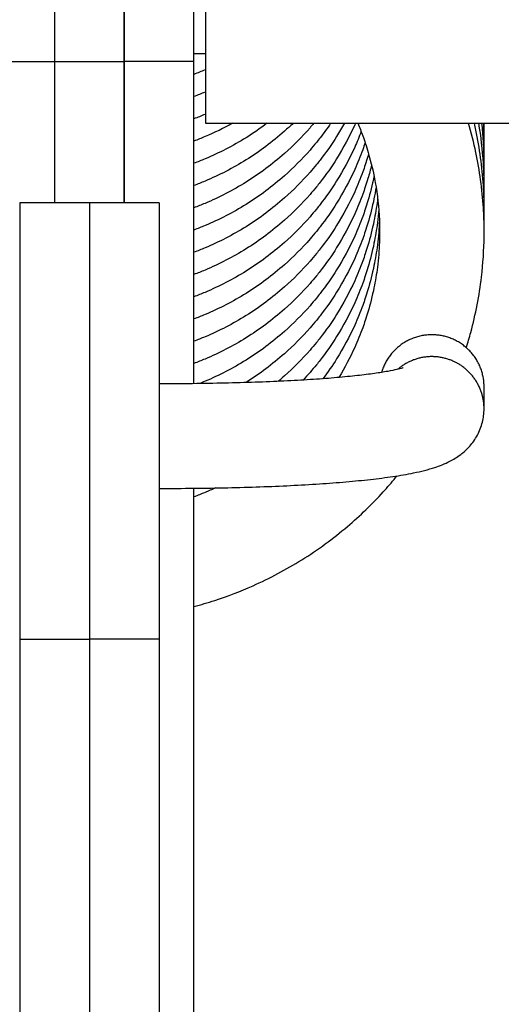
# Model space of a CAD drawing. Header units: inches. Extents: x 0 to 77643, y -44170 to 0.
# Tile 403 of 546: x 76172.6 to 76174.67, y -39496.58 to -39492.34. Entities that reach past the tile are written whole.
import ezdxf

# ---------------------------------------------------------------- set-up
doc = ezdxf.new("R2010")
doc.units = ezdxf.units.IN
doc.header["$MEASUREMENT"] = 0
doc.layers.get('0').update_dxf_attribs({"lineweight": 0})
doc.layers.get('Defpoints').update_dxf_attribs({"lineweight": 0})
doc.layers.add('FAKRO LOFT LADDERS', color=7, linetype='Continuous')
doc.styles.get("Standard").update_dxf_attribs({"font": 'arial.ttf', "width": 0.75})
doc.dimstyles.get("Standard").update_dxf_attribs({"dimtxt": 0.18, "dimasz": 0.18, "dimexe": 0.18, "dimexo": 0.0625, "dimgap": 0.09, "dimtad": 0, "dimtih": 1, "dimtoh": 1, "dimdec": 4, "dimzin": 0, "dimdsep": 46, "dimtxsty": 'Standard', "dimcen": 0.09, "dimadec": 0, "dimazin": 0, "dimtfac": 1, "dimtdec": 4, "dimtofl": 0, "dimtmove": 0, "dimatfit": 3, "dimfxl": 1, "dimtolj": 1, "dimtzin": 0, "dimarcsym": 0})

# ---------------------------------------------------------------- blocks, each defined once
blk = doc.blocks.new('*D1795')
at = {"color": 0, "linetype": 'Continuous', "lineweight": -2}
for p, q in [((76109.99729663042, -39496.40220289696), (76109.99729663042, -39467.3378963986)), ((76178.39729663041, -39496.40220289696), (76178.39729663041, -39467.3378963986)), ((76079.99729663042, -39467.5178963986), (76049.99729663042, -39467.5178963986)), ((76208.39729663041, -39467.5178963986), (76238.39729663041, -39467.5178963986))]:
    blk.add_line(p, q, dxfattribs=at)
at = {"color": 0}
for points in [[(76079.99729663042, -39472.5178963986), (76079.99729663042, -39462.5178963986), (76109.99729663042, -39467.5178963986)], [(76208.39729663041, -39462.5178963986), (76208.39729663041, -39472.5178963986), (76178.39729663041, -39467.5178963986)]]:
    blk.add_solid(points, dxfattribs=at)
at = {"layer": 'Defpoints', "color": 0}
for p in [(76178.39729663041, -39467.5178963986), (76109.99729663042, -39496.46470289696), (76178.39729663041, -39496.46470289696)]:
    blk.add_point(p, dxfattribs=at)
at = {"linetype": 'Continuous', "lineweight": 20, "ltscale": 12, "insert": (76144.19729847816, -39447.5178963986), "char_height": 30, "attachment_point": 5}
blk.add_mtext('\\A1;\\A1;W {}', dxfattribs=at)
blk = doc.blocks.new('A$C6AF374F8')
at = {"layer": 'FAKRO LOFT LADDERS', "color": 7, "linetype": 'Continuous'}
for p, q in [((655.4999993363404, 2826.459266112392), (655.4999993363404, 2808.625567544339)), ((655.4999993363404, 2826.459266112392), (655.4999993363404, 2808.625567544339)), ((658.4999993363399, 2826.459266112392), (658.4999993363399, 2808.625567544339)), ((658.4999993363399, 2808.625567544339), (658.4999993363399, 2826.459266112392)), ((661.4999993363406, 2808.625567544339), (661.4999993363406, 2826.459266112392)), ((661.9999993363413, 2821.95926611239), (661.9999993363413, 2805.959266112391)), ((661.4999993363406, 2808.959266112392), (661.9999993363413, 2808.959266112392)), ((652.4999993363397, 2808.625567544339), (655.4999993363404, 2808.625567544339)), ((655.4999993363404, 2808.625567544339), (658.4999993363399, 2808.625567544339)), ((655.4999993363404, 2808.625567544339), (655.4999993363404, 2802.533983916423)), ((655.4999993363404, 2808.625567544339), (655.4999993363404, 2802.533983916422)), ((658.4999993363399, 2808.625567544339), (658.4999993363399, 2802.533983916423)), ((658.4999993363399, 2802.533983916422), (658.4999993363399, 2808.625567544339)), ((661.4999993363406, 2808.625567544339), (658.4999993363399, 2808.625567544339)), ((661.4999993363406, 2794.758520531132), (661.4999993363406, 2808.625567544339)), ((661.9999993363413, 2805.959266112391), (681.9999993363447, 2805.959266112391)), ((653.9999993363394, 2802.533983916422), (653.9999993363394, 2783.76604026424)), ((656.9999993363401, 2802.533983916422), (653.9999993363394, 2802.533983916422)), ((656.9999993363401, 2802.533983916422), (656.9999993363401, 2783.76604026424)), ((656.9999993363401, 2802.533983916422), (656.9999993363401, 2783.76604026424)), ((659.9999993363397, 2802.533983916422), (656.9999993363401, 2802.533983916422)), ((659.9999993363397, 2802.533983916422), (659.9999993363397, 2783.76604026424)), ((673.9966632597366, 2793.682136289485), (673.9966632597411, 2794.622671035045)), ((661.4999993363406, 2763.037611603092), (661.4999993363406, 2790.258265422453)), ((653.9999993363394, 2783.76604026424), (656.9999993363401, 2783.76604026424)), ((653.9999993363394, 2783.76604026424), (653.9999993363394, 2736.53485841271)), ((656.9999993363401, 2783.76604026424), (656.9999993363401, 2736.53485841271)), ((659.9999993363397, 2783.76604026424), (656.9999993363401, 2783.76604026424)), ((656.9999993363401, 2783.76604026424), (656.9999993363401, 2736.53485841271)), ((659.9999993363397, 2783.76604026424), (659.9999993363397, 2736.53485841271))]:
    blk.add_line(p, q, dxfattribs=at)
for points, knots in [([(662.0000719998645, 2808.264711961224), (661.9940633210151, 2808.262184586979), (661.8288670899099, 2808.192852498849), (661.6620961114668, 2808.127059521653), (661.5000625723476, 2808.066994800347)], [0.6011370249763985, 0.6011370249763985, 0.6011370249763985, 0.6011370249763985, 0.6013887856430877, 0.6080562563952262, 0.6080562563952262, 0.6080562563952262, 0.6080562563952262]), ([(662.0000719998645, 2807.307753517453), (661.994063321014, 2807.30522614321), (661.8288670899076, 2807.235894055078), (661.6620961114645, 2807.17010107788), (661.5000625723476, 2807.110036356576)], [0.6011370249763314, 0.6011370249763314, 0.6011370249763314, 0.6011370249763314, 0.6013887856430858, 0.6080562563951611, 0.6080562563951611, 0.6080562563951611, 0.6080562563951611]), ([(662.0000719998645, 2806.350795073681), (661.9940633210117, 2806.348267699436), (661.8288670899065, 2806.278935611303), (661.6620961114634, 2806.213142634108), (661.5000625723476, 2806.153077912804)], [0.6011370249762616, 0.6011370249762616, 0.6011370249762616, 0.6011370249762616, 0.6013887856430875, 0.6080562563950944, 0.6080562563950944, 0.6080562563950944, 0.6080562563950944]), ([(666.6654153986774, 2805.959283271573), (666.6115975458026, 2805.895067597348), (666.2187822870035, 2805.436044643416), (665.3062431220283, 2804.517418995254), (663.8008003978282, 2803.394747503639), (662.4405274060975, 2802.692408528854), (661.6620961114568, 2802.38530885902), (661.5000625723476, 2802.325244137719)], [0.5255040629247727, 0.5255040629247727, 0.5255040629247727, 0.5255040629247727, 0.5287658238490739, 0.5490171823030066, 0.5757595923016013, 0.6013887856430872, 0.608056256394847, 0.608056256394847, 0.608056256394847, 0.608056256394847]), ([(668.4573773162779, 2805.959267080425), (668.4468185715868, 2805.935520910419), (668.211797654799, 2805.411515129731), (667.7435013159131, 2804.538854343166), (667.1418308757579, 2803.680071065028), (666.7424777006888, 2803.178732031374), (666.2603423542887, 2802.607006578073), (665.3062431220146, 2801.646543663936), (663.8008003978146, 2800.523872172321), (662.4405274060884, 2799.821533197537), (661.6620961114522, 2799.514433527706), (661.5000625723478, 2799.454368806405)], [0.4813646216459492, 0.4813646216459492, 0.4813646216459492, 0.4813646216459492, 0.4823797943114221, 0.5037972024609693, 0.519911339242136, 0.5232152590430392, 0.528765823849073, 0.5490171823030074, 0.5757595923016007, 0.6013887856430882, 0.6080562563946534, 0.6080562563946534, 0.6080562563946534, 0.6080562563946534]), ([(667.3901796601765, 2805.959244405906), (667.2455271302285, 2805.747280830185), (667.0441394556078, 2805.471348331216), (666.7424777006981, 2805.092648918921), (666.2603423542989, 2804.52092346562), (665.3062431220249, 2803.56046055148), (663.8008003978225, 2802.437789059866), (662.4405274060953, 2801.735450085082), (661.6620961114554, 2801.428350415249), (661.5000625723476, 2801.368285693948)], [0.509905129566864, 0.509905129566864, 0.509905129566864, 0.509905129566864, 0.5199113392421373, 0.5232152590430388, 0.5287658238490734, 0.5490171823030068, 0.5757595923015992, 0.6013887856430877, 0.6080562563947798, 0.6080562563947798, 0.6080562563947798, 0.6080562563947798]), ([(667.9802875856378, 2805.959163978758), (667.8744512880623, 2805.76834734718), (667.5533693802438, 2805.224431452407), (667.1418308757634, 2804.637029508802), (666.7424777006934, 2804.135690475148), (666.2603423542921, 2803.563965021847), (665.3062431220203, 2802.603502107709), (663.8008003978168, 2801.480830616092), (662.440527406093, 2800.778491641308), (661.6620961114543, 2800.471391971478), (661.5000625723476, 2800.411327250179)], [0.4952840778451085, 0.4952840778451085, 0.4952840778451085, 0.4952840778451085, 0.5037972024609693, 0.5199113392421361, 0.5232152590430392, 0.5287658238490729, 0.5490171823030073, 0.5757595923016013, 0.601388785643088, 0.6080562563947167, 0.6080562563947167, 0.6080562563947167, 0.6080562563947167]), ([(665.771606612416, 2805.95912624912), (665.6506853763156, 2805.842809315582), (665.0216612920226, 2805.262152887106), (663.8008003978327, 2804.351705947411), (662.4405274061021, 2803.649366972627), (661.6620961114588, 2803.342267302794), (661.5000625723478, 2803.28220258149)], [0.5424941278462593, 0.5424941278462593, 0.5424941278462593, 0.5424941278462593, 0.5490171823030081, 0.5757595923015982, 0.6013887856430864, 0.6080562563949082, 0.6080562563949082, 0.6080562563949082, 0.6080562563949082]), ([(664.6485766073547, 2805.959103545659), (664.3573567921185, 2805.739717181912), (663.5106589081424, 2805.158857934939), (662.4405274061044, 2804.606325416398), (661.6620961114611, 2804.299225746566), (661.5000625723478, 2804.239161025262)], [0.5616100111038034, 0.5616100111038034, 0.5616100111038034, 0.5616100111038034, 0.5757595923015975, 0.6013887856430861, 0.6080562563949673, 0.6080562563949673, 0.6080562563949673, 0.6080562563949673]), ([(663.1689548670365, 2805.959058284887), (662.7842479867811, 2805.747534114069), (662.2323791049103, 2805.48116707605), (661.6620961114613, 2805.256184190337), (661.5000625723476, 2805.196119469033)], [0.5843955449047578, 0.5843955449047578, 0.5843955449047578, 0.5843955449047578, 0.601388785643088, 0.6080562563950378, 0.6080562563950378, 0.6080562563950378, 0.6080562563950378]), ([(668.5621532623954, 2805.959330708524), (668.6363658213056, 2805.782121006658), (668.7474439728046, 2805.4980861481), (668.8943032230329, 2805.076129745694), (669.1013068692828, 2804.414717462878), (669.3585340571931, 2803.322438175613), (669.4850953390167, 2802.17502952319), (669.5031575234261, 2801.316755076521), (669.4904263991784, 2800.634577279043), (669.424399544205, 2799.829769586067), (669.257203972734, 2798.821117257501), (669.0658078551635, 2798.059551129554), (668.8863958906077, 2797.49247606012), (668.7083160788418, 2796.981939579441), (668.3675353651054, 2796.145734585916), (667.9967357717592, 2795.44213787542), (667.7436799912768, 2795.024847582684)], [0.3529282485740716, 0.3529282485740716, 0.3529282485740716, 0.3529282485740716, 0.3604392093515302, 0.3648494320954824, 0.3703977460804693, 0.3875339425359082, 0.4086629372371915, 0.4155153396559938, 0.4211827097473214, 0.4354110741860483, 0.447150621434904, 0.461233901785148, 0.4661463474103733, 0.4704403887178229, 0.4823797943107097, 0.5014146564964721, 0.5014146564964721, 0.5014146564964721, 0.5014146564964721]), ([(673.2301361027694, 2796.305401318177), (673.2991446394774, 2796.523773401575), (673.5914624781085, 2797.520105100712), (673.9012934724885, 2799.119111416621), (673.9976554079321, 2800.601038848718), (674.00143542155, 2801.595905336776), (673.961284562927, 2802.807152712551), (673.7518043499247, 2804.349941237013), (673.4504688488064, 2805.547420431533), (673.3296567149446, 2805.959286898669)], [0.5366604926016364, 0.5366604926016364, 0.5366604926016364, 0.5366604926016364, 0.5431965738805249, 0.566291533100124, 0.5830517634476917, 0.5855569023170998, 0.5947016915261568, 0.6176447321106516, 0.6298854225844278, 0.6298854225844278, 0.6298854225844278, 0.6298854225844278]), ([(673.9930674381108, 2801.772845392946), (673.9958108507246, 2801.867606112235), (673.9995251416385, 2802.05009483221), (674.0014354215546, 2802.552863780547), (673.9612845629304, 2803.764111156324), (673.7962423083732, 2804.979621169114), (673.601896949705, 2805.862343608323), (673.5796357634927, 2805.95929250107)], [0.5803442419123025, 0.5803442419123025, 0.5803442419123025, 0.5803442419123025, 0.5830517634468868, 0.5855569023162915, 0.5947016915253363, 0.6176447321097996, 0.6204818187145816, 0.6204818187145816, 0.6204818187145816, 0.6204818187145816]), ([(673.9930674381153, 2802.729803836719), (673.9958108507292, 2802.824564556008), (673.9995251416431, 2803.007053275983), (674.0014354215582, 2803.509822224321), (673.9687620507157, 2804.495493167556), (673.8659270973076, 2805.389128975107), (673.769901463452, 2805.959327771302)], [0.5803442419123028, 0.5803442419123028, 0.5803442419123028, 0.5803442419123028, 0.5830517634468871, 0.5855569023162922, 0.5947016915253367, 0.6112023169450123, 0.6112023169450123, 0.6112023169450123, 0.6112023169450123]), ([(673.993067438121, 2803.68676228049), (673.9958108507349, 2803.78152299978), (673.9995251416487, 2803.964011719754), (674.0014354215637, 2804.466780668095), (673.9794324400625, 2805.130553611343), (673.9302654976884, 2805.704833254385), (673.9025291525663, 2805.959292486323)], [0.580344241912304, 0.580344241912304, 0.580344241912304, 0.580344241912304, 0.5830517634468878, 0.5855569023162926, 0.5947016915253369, 0.6020089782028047, 0.6020089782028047, 0.6020089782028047, 0.6020089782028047]), ([(673.9930674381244, 2804.643720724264), (673.9958108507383, 2804.738481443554), (673.9995251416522, 2804.920970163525), (674.0011918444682, 2805.359631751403), (673.9917912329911, 2805.703450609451), (673.9788460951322, 2805.95926797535)], [0.5803442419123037, 0.5803442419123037, 0.5803442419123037, 0.5803442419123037, 0.5830517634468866, 0.5855569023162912, 0.5928709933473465, 0.5928709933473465, 0.5928709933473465, 0.5928709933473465]), ([(673.9930674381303, 2805.600679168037), (673.9958108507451, 2805.695439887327), (673.9982436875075, 2805.814968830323), (673.999380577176, 2805.934518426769), (673.9995603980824, 2805.959265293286)], [0.5803442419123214, 0.5803442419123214, 0.5803442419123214, 0.5803442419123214, 0.5830517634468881, 0.58375850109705, 0.58375850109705, 0.58375850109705, 0.58375850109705]), ([(668.7050220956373, 2805.601989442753), (668.6186105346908, 2805.375759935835), (668.3144899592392, 2804.645921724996), (667.7435013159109, 2803.581895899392), (667.1418308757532, 2802.723112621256), (666.7424777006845, 2802.221773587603), (666.2603423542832, 2801.650048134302), (665.3062431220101, 2800.689585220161), (663.80080039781, 2799.566913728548), (662.4405274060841, 2798.864574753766), (661.6620961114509, 2798.557475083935), (661.5000625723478, 2798.497410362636)], [0.4729117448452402, 0.4729117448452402, 0.4729117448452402, 0.4729117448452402, 0.482379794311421, 0.5037972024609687, 0.5199113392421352, 0.5232152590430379, 0.5287658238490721, 0.5490171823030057, 0.5757595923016, 0.6013887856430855, 0.6080562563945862, 0.6080562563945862, 0.6080562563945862, 0.6080562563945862]), ([(668.87640333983, 2805.123607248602), (668.8427039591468, 2805.022888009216), (668.7069849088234, 2804.634340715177), (668.3445139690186, 2803.744912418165), (667.7435013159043, 2802.624937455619), (667.1418308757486, 2801.766154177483), (666.7424777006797, 2801.264815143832), (666.2603423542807, 2800.693089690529), (665.3062431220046, 2799.73262677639), (663.8008003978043, 2798.609955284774), (662.4405274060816, 2797.907616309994), (661.6620961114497, 2797.600516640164), (661.5000625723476, 2797.540451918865)], [0.4662841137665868, 0.4662841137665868, 0.4662841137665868, 0.4662841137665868, 0.4704403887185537, 0.4823797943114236, 0.5037972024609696, 0.5199113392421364, 0.5232152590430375, 0.5287658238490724, 0.5490171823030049, 0.5757595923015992, 0.6013887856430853, 0.6080562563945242, 0.6080562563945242, 0.6080562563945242, 0.6080562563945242]), ([(669.0254985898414, 2804.645003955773), (669.0149336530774, 2804.608456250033), (668.9687971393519, 2804.451634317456), (668.8863958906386, 2804.191185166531), (668.7083160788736, 2803.680648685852), (668.3445139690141, 2802.787953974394), (667.7435013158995, 2801.667979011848), (667.1418308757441, 2800.809195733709), (666.7424777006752, 2800.307856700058), (666.2603423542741, 2799.736131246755), (665.3062431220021, 2798.775668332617), (663.8008003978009, 2797.652996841), (662.4405274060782, 2796.950657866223), (661.6620961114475, 2796.643558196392), (661.5000625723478, 2796.583493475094)], [0.4597437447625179, 0.4597437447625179, 0.4597437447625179, 0.4597437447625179, 0.4612339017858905, 0.4661463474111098, 0.4704403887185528, 0.482379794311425, 0.5037972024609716, 0.5199113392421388, 0.5232152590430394, 0.5287658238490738, 0.5490171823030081, 0.5757595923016, 0.6013887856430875, 0.6080562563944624, 0.6080562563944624, 0.6080562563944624, 0.6080562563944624]), ([(669.1532314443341, 2804.166454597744), (669.104878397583, 2803.96921915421), (669.0186118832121, 2803.652127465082), (668.886395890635, 2803.234226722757), (668.708316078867, 2802.723690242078), (668.3445139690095, 2801.83099553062), (667.7435013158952, 2800.711020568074), (667.1418308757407, 2799.852237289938), (666.7424777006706, 2799.350898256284), (666.2603423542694, 2798.779172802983), (665.3062431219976, 2797.818709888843), (663.8008003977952, 2796.696038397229), (662.440527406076, 2795.99369942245), (661.6620961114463, 2795.686599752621), (661.5000625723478, 2795.626535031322)], [0.453277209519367, 0.453277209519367, 0.453277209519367, 0.453277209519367, 0.4612339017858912, 0.4661463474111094, 0.4704403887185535, 0.4823797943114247, 0.5037972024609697, 0.519911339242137, 0.5232152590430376, 0.5287658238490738, 0.5490171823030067, 0.5757595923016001, 0.6013887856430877, 0.6080562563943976, 0.6080562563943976, 0.6080562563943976, 0.6080562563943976]), ([(669.2601212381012, 2803.687198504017), (669.258764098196, 2803.680497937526), (669.1857674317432, 2803.321663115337), (669.0658078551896, 2802.844343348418), (668.8863958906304, 2802.277268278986), (668.7083160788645, 2801.766731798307), (668.344513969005, 2800.874037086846), (667.7435013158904, 2799.754062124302), (667.141830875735, 2798.895278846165), (666.7424777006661, 2798.393939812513), (666.2603423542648, 2797.82221435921), (665.3062431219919, 2796.861751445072), (663.8008003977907, 2795.739079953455), (662.5165249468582, 2795.075980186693), (661.820741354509, 2794.793174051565), (661.739549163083, 2794.761162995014)], [0.446882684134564, 0.446882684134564, 0.446882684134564, 0.446882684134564, 0.4471506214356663, 0.4612339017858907, 0.4661463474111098, 0.4704403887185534, 0.4823797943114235, 0.5037972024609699, 0.5199113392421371, 0.5232152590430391, 0.528765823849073, 0.5490171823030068, 0.5757595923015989, 0.6013887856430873, 0.6047577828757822, 0.6047577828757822, 0.6047577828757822, 0.6047577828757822]), ([(669.3469359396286, 2803.208160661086), (669.3201277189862, 2803.041562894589), (669.2252907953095, 2802.521968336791), (669.0658078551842, 2801.887384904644), (668.8863958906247, 2801.320309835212), (668.70831607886, 2800.809773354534), (668.3445139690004, 2799.917078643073), (667.7435013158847, 2798.797103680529), (667.1418308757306, 2797.938320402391), (666.7424777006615, 2797.43698136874), (666.2603423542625, 2796.865255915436), (665.3062431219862, 2795.904793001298), (664.3268450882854, 2795.174414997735), (663.7350971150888, 2794.806675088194), (663.7295559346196, 2794.803237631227)], [0.440535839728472, 0.440535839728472, 0.440535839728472, 0.440535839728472, 0.4471506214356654, 0.46123390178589, 0.4661463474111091, 0.4704403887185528, 0.4823797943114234, 0.5037972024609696, 0.5199113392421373, 0.5232152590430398, 0.528765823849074, 0.5490171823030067, 0.5757595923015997, 0.5760122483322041, 0.5760122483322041, 0.5760122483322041, 0.5760122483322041]), ([(669.4140792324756, 2802.729313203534), (669.4104762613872, 2802.699304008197), (669.3699497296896, 2802.372161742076), (669.2572039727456, 2801.69199258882), (669.0658078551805, 2800.930426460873), (668.8863958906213, 2800.363351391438), (668.7083160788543, 2799.85281491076), (668.3445139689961, 2798.960120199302), (667.7435013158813, 2797.840145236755), (667.1418308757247, 2796.981361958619), (666.742477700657, 2796.480022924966), (666.2603423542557, 2795.908297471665), (665.7069940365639, 2795.351258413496), (665.2204405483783, 2794.932957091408), (665.1280768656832, 2794.855882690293)], [0.4342259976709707, 0.4342259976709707, 0.4342259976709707, 0.4342259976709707, 0.435411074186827, 0.4471506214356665, 0.4612339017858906, 0.4661463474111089, 0.470440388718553, 0.4823797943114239, 0.5037972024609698, 0.5199113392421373, 0.5232152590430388, 0.5287658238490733, 0.5490171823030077, 0.5536893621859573, 0.5536893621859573, 0.5536893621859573, 0.5536893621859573]), ([(669.4619608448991, 2802.252042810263), (669.4468013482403, 2802.061729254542), (669.3962548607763, 2801.573896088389), (669.2572039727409, 2800.735034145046), (669.0658078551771, 2799.9734680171), (668.8863958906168, 2799.406392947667), (668.7083160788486, 2798.895856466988), (668.3445139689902, 2798.003161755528), (667.7435013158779, 2796.883186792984), (667.1418308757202, 2796.024403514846), (666.7424777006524, 2795.523064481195), (666.5002738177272, 2795.235854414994), (666.3048905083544, 2795.020313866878), (666.2033433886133, 2794.912308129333)], [0.4279246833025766, 0.4279246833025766, 0.4279246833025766, 0.4279246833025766, 0.4354110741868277, 0.4471506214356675, 0.4612339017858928, 0.4661463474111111, 0.4704403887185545, 0.482379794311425, 0.5037972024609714, 0.5199113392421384, 0.5232152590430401, 0.5287658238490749, 0.5345328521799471, 0.5345328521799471, 0.5345328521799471, 0.5345328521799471]), ([(669.4904723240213, 2801.77263648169), (669.476539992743, 2801.422509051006), (669.4223606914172, 2800.774428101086), (669.2572039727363, 2799.778075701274), (669.0658078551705, 2799.016509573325), (668.8863958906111, 2798.449434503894), (668.7083160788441, 2797.938898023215), (668.3445139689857, 2797.046203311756), (667.775029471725, 2795.984980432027), (667.2665214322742, 2795.24637067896), (667.05777121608, 2794.96933384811)], [0.4216711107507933, 0.4216711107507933, 0.4216711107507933, 0.4216711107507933, 0.4354110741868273, 0.4471506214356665, 0.4612339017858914, 0.4661463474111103, 0.4704403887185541, 0.4823797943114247, 0.5037972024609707, 0.5173161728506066, 0.5173161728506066, 0.5173161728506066, 0.5173161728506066]), ([(670.5195917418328, 2795.44534780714), (670.5196583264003, 2795.445501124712), (670.4721428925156, 2795.426763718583), (670.2560170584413, 2795.367442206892), (669.8575448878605, 2795.28445095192), (669.2862537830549, 2795.19309738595), (668.553459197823, 2795.101480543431), (667.6742586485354, 2795.015449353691), (666.6643589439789, 2794.938417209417), (665.5393277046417, 2794.872778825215), (664.3146409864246, 2794.820055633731), (663.0058923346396, 2794.781338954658), (661.6289185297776, 2794.757333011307), (660.6128125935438, 2794.751038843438), (660.0650169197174, 2794.750979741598), (660.000008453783, 2794.75101890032)], [0.08964059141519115, 0.08964059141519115, 0.08964059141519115, 0.08964059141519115, 0.1072303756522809, 0.1307875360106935, 0.1571990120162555, 0.1855546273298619, 0.2151254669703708, 0.2454412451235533, 0.2762205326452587, 0.3072961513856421, 0.338566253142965, 0.3699665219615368, 0.4014544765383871, 0.4330005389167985, 0.4372411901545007, 0.4372411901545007, 0.4372411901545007, 0.4372411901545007]), ([(660.000021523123, 2790.25101748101), (660.0068126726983, 2790.251013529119), (660.5166795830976, 2790.250753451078), (661.5197339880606, 2790.255710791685), (662.9691316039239, 2790.279159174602), (664.360861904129, 2790.318641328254), (665.6824817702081, 2790.373978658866), (666.9234139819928, 2790.445256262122), (668.0752307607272, 2790.532474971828), (669.1347817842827, 2790.637180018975), (670.1080395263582, 2790.762236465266), (671.034842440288, 2790.922845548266), (671.803325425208, 2791.113179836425), (672.4363556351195, 2791.356274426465), (672.953277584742, 2791.65792210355), (673.3800649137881, 2792.041805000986), (673.7234262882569, 2792.511912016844), (673.946496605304, 2793.093730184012), (673.9961195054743, 2793.465912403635), (673.9966632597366, 2793.682136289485)], [0.5608666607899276, 0.5608666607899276, 0.5608666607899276, 0.5608666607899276, 0.5612829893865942, 0.5921282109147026, 0.6230242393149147, 0.6539987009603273, 0.6850921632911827, 0.7163689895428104, 0.7479398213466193, 0.7800148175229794, 0.8130538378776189, 0.8483297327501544, 0.8902274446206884, 0.9206498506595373, 0.940607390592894, 0.9566928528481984, 0.9716128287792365, 0.9861675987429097, 1, 1, 1, 1]), ([(661.5000126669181, 2785.170165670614), (661.8010806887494, 2785.249772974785), (662.666511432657, 2785.504236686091), (664.2512007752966, 2786.110558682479), (666.1949553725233, 2787.142139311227), (668.0723799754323, 2788.513145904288), (669.3685369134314, 2789.763202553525), (670.0357738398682, 2790.531583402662), (670.2283545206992, 2790.765970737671), (670.2487033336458, 2790.790883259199)], [0.3767534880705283, 0.3767534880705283, 0.3767534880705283, 0.3767534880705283, 0.3855606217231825, 0.4022614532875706, 0.4247320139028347, 0.4478104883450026, 0.4681292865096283, 0.4758474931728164, 0.4767629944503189, 0.4767629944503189, 0.4767629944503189, 0.4767629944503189]), ([(662.4260084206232, 2790.271125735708), (662.2793757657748, 2790.202876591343), (661.9734808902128, 2790.067693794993), (661.6620961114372, 2789.944849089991), (661.5000625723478, 2789.884784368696)], [0.5951370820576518, 0.5951370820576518, 0.5951370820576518, 0.5951370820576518, 0.6013887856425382, 0.6080562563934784, 0.6080562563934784, 0.6080562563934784, 0.6080562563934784])]:
    blk.add_open_spline(points, degree=3, knots=knots, dxfattribs=at)
for points, weights in [([(673.996663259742, 2794.622671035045), (673.996663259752, 2796.568038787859), (672.0608438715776, 2796.839681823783), (670.1250244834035, 2797.111324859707), (669.584404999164, 2795.241819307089)], [1, 0.7548628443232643, 1, 0.7548628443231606, 1]), ([(673.9966632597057, 2793.682124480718), (673.9966708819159, 2795.120196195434), (672.6824077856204, 2795.718270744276), (671.3681446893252, 2796.316345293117), (670.2749812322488, 2795.375730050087)], [1, 0.8413921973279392, 1, 0.8413921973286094, 1])]:
    blk.add_rational_spline(points, weights, degree=2, knots=[0, 0, 0, 0.5, 0.5, 1, 1, 1], dxfattribs=at)

msp = doc.modelspace()

# ---------------------------------------------------------------- block references
at = {"xscale": 0.1, "yscale": 0.1, "zscale": 0.1}
msp.add_blockref('A$C6AF374F8', (76107.19729669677, -39773.38402217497), dxfattribs=at)

# ---------------------------------------------------------------- dimensions: what is measured, and where the dimension line sits
at = {"color": 6, "linetype": 'Continuous', "lineweight": 20}
dim = msp.add_linear_dim(base=(76178.39729663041, -39467.5178963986), p1=(76109.99729663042, -39496.46470289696), p2=(76178.39729663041, -39496.46470289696), angle=0, text='\\A1;W {}', dimstyle='Standard', override={"dimtxt": 30, "dimasz": 30, "dimgap": 5, "dimtad": 1, "dimtih": 0, "dimtoh": 0, "dimclrt": 256}, dxfattribs=at)
dim.commit()
dim.dimension.update_dxf_attribs({"geometry": '*D1795', "text_midpoint": (76144.19729847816, -39467.5178963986), "dimtype": 161})

doc.saveas('drawing.dxf')
